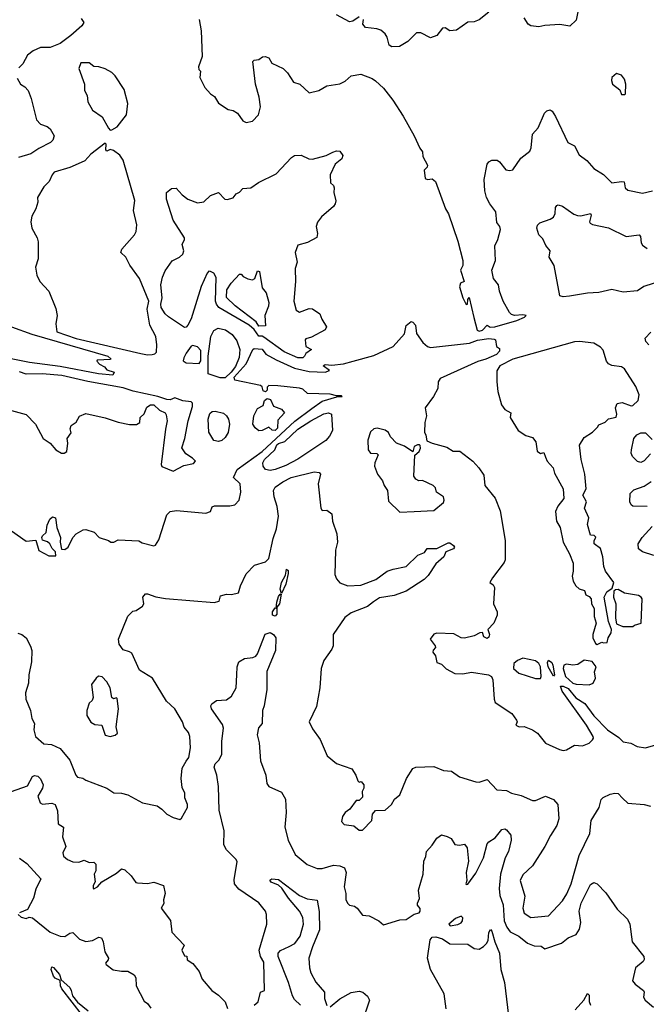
# Model space of a CAD drawing. Extents: x 1268547 to 1425625, y 515768 to 616754.
# Tile 288 of 507: x 1370636 to 1374509, y 552470 to 558553. Entities that reach past the tile are written whole.
import ezdxf

# ---------------------------------------------------------------- set-up
doc = ezdxf.new("R2010")
doc.units = 0

msp = doc.modelspace()

# ---------------------------------------------------------------- linework, layer by layer
at = {"layer": '0CON10XD'}
for points in [[(1374099.1, 558660.9), (1374075, 558550), (1374036.4, 558513.6), (1373975, 558523.8), (1373882.7, 558517.3), (1373845, 558508), (1373795, 558516), (1373778.8, 558525), (1373755, 558563.8)], [(1371015, 558560), (1371032.5, 558535), (1371020, 558515), (1370951.9, 558455), (1370885, 558405.6), (1370825, 558381.8), (1370765, 558382.2), (1370720, 558360), (1370685, 558334), (1370655, 558281.2), (1370630, 558255)], [(1371745.8, 558555), (1371758, 558485), (1371762.7, 558325), (1371741.7, 558261.7), (1371743.3, 558245), (1371752.5, 558235), (1371750, 558195), (1371780.8, 558135), (1371815, 558094.2), (1371839.4, 558079.4), (1371865, 558038), (1371925, 557998.8), (1371955, 557991.2), (1371982.5, 557975), (1372015, 557927.5), (1372035, 557917.5), (1372075, 557926.7), (1372112, 557965), (1372124.2, 558015), (1372116.5, 558075), (1372092.5, 558155), (1372076.2, 558293.8), (1372085, 558303.3), (1372115, 558306.2), (1372136.4, 558323.6), (1372153.9, 558326.1), (1372175, 558316.7), (1372194.5, 558284.5), (1372265, 558251.4), (1372290.8, 558225), (1372327.3, 558167.3), (1372367.5, 558155), (1372425, 558101.2), (1372485, 558115.8), (1372535, 558144.4), (1372615, 558156.4), (1372647.6, 558172.4), (1372685, 558205.5), (1372745, 558216.8), (1372815, 558190.6), (1372835, 558176.2), (1372885, 558130.8), (1372943, 558055), (1373007, 557957), (1373074.9, 557834.9), (1373108.6, 557758.6), (1373125, 557737.1), (1373128.3, 557708.3), (1373155.6, 557655), (1373155, 557642.5), (1373136.7, 557623.3), (1373142.3, 557572.3), (1373156.1, 557566.1), (1373185, 557569.4), (1373205, 557554.2), (1373267.9, 557385), (1373285.4, 557354.6), (1373344.2, 557185), (1373374.1, 557065), (1373374.6, 557035.4), (1373361.4, 557005), (1373383.8, 556936.2), (1373360, 556925), (1373355, 556902.9), (1373375, 556834.5), (1373395, 556794), (1373403.8, 556796.2), (1373406.7, 556825), (1373415, 556836.7), (1373442.5, 556712.5), (1373462.7, 556635), (1373475, 556629.2), (1373495.5, 556635), (1373525, 556666.7), (1373544.1, 556654.1), (1373572, 556655), (1373707.8, 556695), (1373755.6, 556715), (1373766.2, 556725), (1373745, 556730), (1373695, 556725.6), (1373675, 556731.6), (1373663.2, 556743.2), (1373624.8, 556815), (1373601.6, 556875), (1373594.5, 556915), (1373564.8, 556954.8), (1373555.2, 557005), (1373577.5, 557065), (1373572.9, 557155), (1373591.4, 557195), (1373607.5, 557257.5), (1373603.3, 557275), (1373585, 557300), (1373579.5, 557365), (1373542.7, 557415), (1373521.9, 557455), (1373511.4, 557495), (1373505.8, 557565), (1373525, 557660), (1373535, 557675.7), (1373555, 557685.6), (1373586.7, 557685), (1373601.2, 557675), (1373640, 557625), (1373665, 557622), (1373683.8, 557626.2), (1373733, 557697), (1373789.8, 557740.2), (1373797.8, 557762.2), (1373806.5, 557845), (1373840.5, 557885), (1373879.2, 557975), (1373895, 557990), (1373915, 557996.7), (1373927.3, 557987.3), (1373947.1, 557955), (1374024.2, 557795), (1374065, 557774), (1374095, 557717.8), (1374142.2, 557682.2), (1374185, 557634), (1374245, 557597.5), (1374295, 557545.6), (1374355, 557554.4), (1374371.4, 557551.4), (1374377.8, 557515), (1374395, 557499.5), (1374485, 557482), (1374546.4, 557496.4)], [(1372735, 558571.2), (1372695.9, 558544.1), (1372675, 558540.8), (1372595, 558584)], [(1373535, 558599.4), (1373475, 558552), (1373445, 558540), (1373405, 558538), (1373335, 558488.8), (1373295, 558483.3), (1373265, 558502.5), (1373248.3, 558501.7), (1373213.9, 558456.1), (1373175, 558442), (1373115, 558472.5), (1373088.3, 558471.7), (1373035, 558417.5), (1372983, 558387), (1372936.4, 558386.4), (1372920, 558395), (1372907.5, 558445), (1372894.4, 558465), (1372867.8, 558487.8), (1372843.6, 558496.4), (1372772.5, 558505), (1372756.7, 558525), (1372760, 558555)], [(1371195, 557870), (1371205, 557872.5), (1371238.6, 557891.4), (1371296.7, 557965), (1371303.8, 558035), (1371281.2, 558121.2), (1371225, 558206.2), (1371205, 558226), (1371165, 558248.8), (1371125, 558262), (1371094.4, 558264.4), (1371065, 558286), (1371013.8, 558286.2), (1371001.5, 558251.5), (1371035.5, 558155), (1371037.1, 558115), (1371052.5, 558085), (1371057.5, 558045), (1371085, 557993.8), (1371145, 557952.5), (1371185, 557882.5), (1371195, 557870)], [(1370621.2, 558191.2), (1370640, 558155), (1370667.9, 558137.9), (1370688, 558115), (1370706.8, 558066.8), (1370739.4, 557935), (1370765, 557907.1), (1370805, 557893.9), (1370825, 557879.6), (1370849.1, 557835), (1370841.2, 557808.8), (1370825.7, 557794.3), (1370755, 557758.1), (1370705.6, 557724.4), (1370627.7, 557702.3)], [(1374375, 558090), (1374380, 558095), (1374382.5, 558155), (1374373.8, 558185), (1374355, 558211.2), (1374325, 558220), (1374296.7, 558195), (1374293.6, 558176.4), (1374300, 558155), (1374345, 558120), (1374355, 558090), (1374375, 558090)], [(1371425, 556482.6), (1371455, 556484.3), (1371471.7, 556488.3), (1371481.4, 556498.6), (1371484.4, 556545), (1371477.8, 556595), (1371440.9, 556665), (1371424.5, 556765), (1371434, 556815), (1371375.7, 556955), (1371316.9, 557036.9), (1371291.5, 557085), (1371260, 557115), (1371266.9, 557135), (1371345.5, 557224.5), (1371355.6, 557245), (1371359.4, 557285), (1371338.9, 557375), (1371346.6, 557436.6), (1371275.6, 557685), (1371255.4, 557715.4), (1371215, 557745.8), (1371195, 557751.2), (1371175, 557740), (1371168.3, 557748.3), (1371170, 557785), (1371165, 557790), (1371075, 557723.3), (1371037.9, 557682.1), (1370997.5, 557662.5), (1370945, 557639.4), (1370849.5, 557610.5), (1370835.8, 557594.2), (1370817.1, 557552.9), (1370785, 557520), (1370746.7, 557455), (1370748, 557425), (1370735.5, 557385), (1370711.2, 557338.8), (1370704.5, 557305), (1370711.1, 557265), (1370744.2, 557205), (1370750.8, 557180.8), (1370750.8, 557075), (1370734, 557025), (1370742, 556975), (1370761.2, 556935), (1370816.7, 556875), (1370859.3, 556769.3), (1370866.9, 556725), (1370859.2, 556675), (1370865.8, 556625), (1370985, 556583.3), (1371385, 556490.8), (1371425, 556482.6)], [(1372385, 556463.1), (1372355, 556464.6), (1372270.9, 556500.9), (1372145, 556592.3), (1372135, 556597.9), (1372115, 556596.9), (1372085, 556639.5), (1372053.5, 556665), (1371867.1, 556775), (1371851.6, 556795), (1371846.4, 556815), (1371850.3, 556960.3), (1371835, 556987.5), (1371815, 556996.7), (1371805, 556998.8), (1371795, 556988), (1371758.4, 556905), (1371695, 556705.3), (1371675, 556665.4), (1371665, 556652.9), (1371655, 556651.5), (1371555, 556717.3), (1371535, 556736.8), (1371511, 556775), (1371508.7, 556795), (1371517.1, 556835), (1371508.9, 556915), (1371518.1, 556961.9), (1371535, 557001.2), (1371577.7, 557062.3), (1371624.3, 557085.7), (1371643.8, 557105), (1371650.8, 557125), (1371640.8, 557165), (1371655.5, 557194.5), (1371654.3, 557205), (1371583.6, 557315), (1371542.9, 557445), (1371544, 557485), (1371575, 557510.6), (1371603.1, 557513.1), (1371640.4, 557470.4), (1371674.6, 557444.6), (1371735, 557422.2), (1371773, 557427), (1371815, 557466.7), (1371865, 557486.2), (1371903.8, 557443.8), (1371918.3, 557441.7), (1371955, 557453.3), (1371973, 557477), (1371995, 557488), (1372015, 557510), (1372065, 557513.8), (1372112.4, 557547.6), (1372220.2, 557599.8), (1372315, 557702), (1372335, 557713.3), (1372375, 557716.7), (1372422.7, 557692.7), (1372445, 557691.2), (1372530, 557715), (1372572, 557735), (1372595, 557743.6), (1372615, 557740.4), (1372633.5, 557715), (1372626.5, 557693.5), (1372585, 557661.2), (1372554.4, 557595), (1372556.2, 557545), (1372575, 557528.8), (1372580.6, 557515), (1372577.5, 557485), (1372589.2, 557435), (1372585.8, 557415), (1372575, 557398.8), (1372501.2, 557335), (1372477.3, 557302.7), (1372468.6, 557275), (1372477.3, 557232.7), (1372472.3, 557207.7), (1372414.3, 557175.7), (1372355, 557160), (1372339.2, 557115), (1372350, 557055), (1372339.2, 557015), (1372340.3, 556935), (1372329.6, 556815), (1372345, 556757.5), (1372365, 556746.2), (1372425, 556768), (1372445, 556767.5), (1372491.2, 556735), (1372503, 556703), (1372532.5, 556655), (1372523.3, 556636.7), (1372438.8, 556591.2), (1372405, 556582), (1372400.6, 556575), (1372405, 556533.3), (1372440, 556515), (1372405, 556491.2), (1372396, 556475), (1372385, 556463.1)], [(1373995, 556840.8), (1373975, 556847.5), (1373940, 557035), (1373908.8, 557085), (1373913.8, 557125), (1373887.7, 557157.7), (1373869.4, 557199.4), (1373844.3, 557224.3), (1373831.4, 557265), (1373837.3, 557282.7), (1373851.7, 557298.3), (1373915, 557320), (1373935, 557334), (1373945.7, 557355), (1373947.5, 557392.5), (1373955, 557405.6), (1373965, 557409.5), (1373991.5, 557401.5), (1374061.3, 557351.3), (1374082.9, 557342.9), (1374105, 557340.4), (1374165, 557356), (1374167.5, 557345), (1374157.5, 557305), (1374162, 557295), (1374176.8, 557286.8), (1374275, 557266.9), (1374384.5, 557214.5), (1374465, 557223.1), (1374473.7, 557213.7), (1374477.5, 557175), (1374485, 557160), (1374515, 557138.6)], [(1372115, 556659.1), (1372096.7, 556686.7), (1371968.6, 556785), (1371915, 556837.5), (1371916.2, 556885), (1371943.3, 556925), (1371995, 556980), (1372005, 556980), (1372016.2, 556966.2), (1372045, 556952), (1372075, 556945.8), (1372090, 556955), (1372105, 557000.8), (1372117.3, 556997.3), (1372135, 556896.7), (1372159.2, 556865), (1372176.8, 556806.8), (1372174, 556784), (1372151.5, 556725), (1372155, 556661.2), (1372115, 556659.1)], [(1374743.6, 556985), (1374493.9, 556905), (1374455, 556877.6), (1374365, 556869.4), (1374295, 556885.5), (1374215, 556867.7), (1374145, 556863), (1374035, 556844), (1373995, 556840.8)], [(1370584.5, 555394.5), (1370675, 555331.9), (1370735, 555337.5), (1370755, 555273.3), (1370815, 555240), (1370858.3, 555241.7), (1370857.5, 555265), (1370835.9, 555285.9), (1370822.5, 555315), (1370807, 555327), (1370777, 555337), (1370773, 555353), (1370777.5, 555365), (1370800, 555385), (1370805, 555430), (1370821.7, 555468.3), (1370838.3, 555481.7), (1370856.2, 555475), (1370865.7, 555415.7), (1370887.1, 555355), (1370885.6, 555325), (1370895, 555281.2), (1370915, 555279.2), (1370935, 555294.2), (1370963.3, 555355), (1370985, 555377.5), (1371028.3, 555401.7), (1371045, 555402.5), (1371096, 555386), (1371127.5, 555355), (1371185, 555336.2), (1371200, 555325), (1371217.5, 555325), (1371245, 555338.8), (1371373, 555333), (1371392, 555322), (1371465, 555302), (1371475, 555306), (1371495, 555338.6), (1371546.2, 555493.8), (1371564.9, 555515.1), (1371605, 555520.3), (1371786.2, 555503.8), (1371816.2, 555515), (1371826.2, 555543.8), (1371839.5, 555550.5), (1371935, 555549.2), (1371965, 555555.5), (1371993.3, 555585), (1372003.5, 555635), (1371997.8, 555685), (1371958, 555725), (1371980, 555775), (1372135, 555884.9), (1372336.7, 556073.3), (1372441.7, 556151.7), (1372505, 556196), (1372597, 556223), (1372630, 556225), (1372625, 556230), (1372595, 556230), (1372555, 556240), (1372415, 556243.3), (1372385, 556270), (1372366.1, 556276.1), (1372231.7, 556291.7), (1372175, 556293.3), (1372166.2, 556283.8), (1372165, 556263.3), (1372155, 556254), (1372140.8, 556260.8), (1372134.2, 556284.2), (1372125, 556293.8), (1371966.2, 556326.2), (1371961.2, 556345), (1372035, 556426.7), (1372076.9, 556515), (1372085, 556522.2), (1372135, 556518.4), (1372157.5, 556487.5), (1372221.2, 556451.2), (1372335, 556400.4), (1372425, 556379.2), (1372525, 556376), (1372550, 556385), (1372512.5, 556415), (1372525, 556423.3), (1372565, 556418.5), (1372637.2, 556427.2), (1372697.4, 556442.6), (1372825, 556479.1), (1372945, 556534.6), (1373015, 556611.5), (1373025.2, 556664.8), (1373055, 556687.5), (1373066.9, 556685), (1373083.2, 556665), (1373089.4, 556615), (1373128.2, 556558.2), (1373155.8, 556535), (1373175, 556528.7), (1373415.9, 556554.1), (1373465, 556572.2), (1373535, 556584.3), (1373569.5, 556579.5), (1373577.5, 556575), (1373582.5, 556535), (1373601.7, 556521.7), (1373602.5, 556505), (1373583.3, 556485), (1373516.7, 556455), (1373468.3, 556441.7), (1373234, 556336), (1373221.5, 556315), (1373219.4, 556275), (1373192.9, 556225), (1373142.5, 556155), (1373150, 556105), (1373140, 556065), (1373137.5, 556005), (1373147, 555987), (1373151.7, 555951.7), (1373186.1, 555936.1), (1373275, 555911.4), (1373315, 555888), (1373356.8, 555886.8), (1373436.2, 555825), (1373474.5, 555784.5), (1373505, 555740), (1373510.8, 555675), (1373575, 555596.2), (1373605, 555518.8), (1373636.2, 555335), (1373635.6, 555215), (1373630.5, 555199.5), (1373558, 555105), (1373542.5, 555075), (1373561.7, 555061.7), (1373571.2, 555045), (1373563.8, 554945), (1373586.7, 554895), (1373586.7, 554875), (1373566.1, 554823.9), (1373530, 554785), (1373538.8, 554755), (1373535, 554737.5), (1373525, 554730), (1373505, 554740), (1373497.5, 554767.5), (1373480, 554765), (1373445, 554746.2), (1373385, 554732.5), (1373365, 554734.3), (1373318.8, 554758.8), (1373215, 554763.3), (1373195, 554756.2), (1373173.8, 554725), (1373203.8, 554685), (1373206.2, 554675), (1373191.7, 554658.3), (1373190, 554645), (1373205, 554622.5), (1373215, 554582.5), (1373242.3, 554572.3), (1373272.1, 554542.1), (1373325, 554514.2), (1373375, 554511.4), (1373427.7, 554522.3), (1373533.8, 554505), (1373551.4, 554495), (1373559.4, 554475), (1373567.8, 554355), (1373574.4, 554335), (1373677, 554267), (1373706.7, 554225), (1373710, 554215), (1373702.5, 554195), (1373723.9, 554183.9), (1373755, 554186.7), (1373805, 554166.7), (1373836.7, 554145), (1373885, 554084), (1373972.5, 554045), (1373995, 554038.8), (1374015, 554041.2), (1374065, 554071.2), (1374115, 554067.5), (1374155, 554084.2), (1374176.9, 554103.1), (1374183.1, 554115), (1374180.4, 554125), (1374139, 554195), (1373988.8, 554405), (1373978.8, 554435), (1373994.7, 554435.3), (1374025, 554421.4), (1374073.1, 554363.1), (1374129.3, 554329.3), (1374185, 554252.5), (1374270, 554165), (1374338.5, 554118.5), (1374365, 554091.2), (1374414.2, 554084.2), (1374452.5, 554062.5), (1374505, 554053.8), (1374567.7, 554072.3)], [(1370585, 556656.1), (1370710.6, 556609.4), (1371180, 556475), (1371198.3, 556458.3), (1371197, 556453), (1371115, 556450), (1371113, 556443), (1371130, 556425), (1371159.3, 556409.3), (1371175, 556390), (1371220, 556375), (1371212.5, 556357.5), (1371122.5, 556365), (1370885, 556410.8), (1370696, 556435), (1370583, 556457)], [(1371905, 556340), (1371875, 556340), (1371800, 556365), (1371799.9, 556475), (1371816.6, 556595), (1371835, 556633.8), (1371863.3, 556646.7), (1371907.3, 556637.3), (1371948.5, 556608.5), (1371978.8, 556568.8), (1371997.4, 556515), (1371993.1, 556466.9), (1371969.6, 556410.4), (1371943.8, 556376.2), (1371905, 556340)], [(1374524.2, 556545), (1374505.7, 556565), (1374502, 556585), (1374536.6, 556623.4)], [(1374205, 554692.5), (1374235, 554707.5), (1374245, 554702.5), (1374267.5, 554705), (1374273.3, 554735), (1374291.2, 554765), (1374293.8, 554785), (1374274.5, 554834.5), (1374249.5, 554985), (1374265, 555018), (1374298.3, 555041.7), (1374307.5, 555075), (1374255.8, 555145), (1374246, 555175), (1374241.2, 555235), (1374225.9, 555285.9), (1374187.5, 555315), (1374187, 555333), (1374196.4, 555356.4), (1374186.7, 555366.7), (1374165, 555367.5), (1374146.2, 555435), (1374153.3, 555475), (1374127.5, 555535), (1374140, 555575), (1374117.5, 555615), (1374136.7, 555655), (1374130, 555745), (1374106.7, 555835), (1374096.7, 555925), (1374125, 555972.5), (1374176.7, 556005), (1374207.5, 556035), (1374215, 556050), (1374255, 556067.5), (1374275, 556086.7), (1374322.3, 556097.7), (1374327.5, 556115), (1374319.1, 556155), (1374329.1, 556180.9), (1374358.8, 556188.8), (1374415, 556166.7), (1374425, 556168.8), (1374459.7, 556200.3), (1374465.7, 556235.7), (1374445, 556286.7), (1374375, 556396.2), (1374355, 556408.6), (1374295, 556417.1), (1374275, 556426), (1374263.3, 556443.3), (1374241.7, 556511.7), (1374225, 556530), (1374184.3, 556554.3), (1374095.8, 556565.8), (1374065, 556563.4), (1373735, 556471.2), (1373685, 556454.8), (1373604.3, 556415), (1373585.6, 556384.4), (1373584.3, 556315.7), (1373591.1, 556255), (1373614.6, 556174.6), (1373635, 556144), (1373672.5, 556125), (1373666.7, 556095), (1373717.5, 556015), (1373765, 555983.3), (1373805, 555972.5), (1373826.7, 555945), (1373835, 555887.5), (1373855, 555873.3), (1373875, 555880), (1373885, 555850), (1373896, 555825), (1373934.3, 555785), (1373942.4, 555752.4), (1373994.1, 555654.1), (1373998.8, 555595), (1373962.7, 555547.3), (1373948, 555515), (1373954.1, 555454.1), (1373976.2, 555415), (1373994.2, 555324.2), (1374033.9, 555253.9), (1374056.7, 555195), (1374056.7, 555145), (1374050, 555115), (1374057.5, 555085), (1374072.5, 555055), (1374095, 555036.7), (1374126.4, 555026.4), (1374135, 555000), (1374155, 554990), (1374167.5, 554975), (1374170, 554945), (1374186, 554915), (1374186.7, 554865), (1374198.8, 554825), (1374177.5, 554755), (1374177.5, 554735), (1374195, 554700), (1374205, 554692.5)], [(1371745, 556428), (1371756.5, 556445), (1371755, 556509.2), (1371735, 556531.2), (1371705, 556540), (1371695, 556535.8), (1371665, 556493.6), (1371649.6, 556465), (1371646.4, 556445), (1371665, 556433.3), (1371745, 556428)], [(1371585, 555764.4), (1371650.3, 555799.7), (1371709.4, 555810.6), (1371722.5, 555825), (1371703.3, 555845), (1371661.9, 555871.9), (1371638.7, 555908.7), (1371657.5, 555965), (1371676.6, 556075), (1371703.7, 556163.7), (1371704.2, 556184.2), (1371695, 556192), (1371645, 556199.1), (1371595, 556216.4), (1371565, 556205.2), (1371545.7, 556205.7), (1371490, 556225), (1371337.8, 556257.8), (1371275, 556278.6), (1371057.6, 556317.6), (1370895.8, 556355), (1370775, 556364.5), (1370675, 556362.5), (1370635, 556377.1)], [(1372113.6, 556013.6), (1372090.7, 556030.7), (1372077.5, 556055), (1372083.6, 556106.4), (1372105, 556150), (1372140.3, 556169.7), (1372149.5, 556200.5), (1372165, 556213.3), (1372186.8, 556206.8), (1372205, 556165.8), (1372255, 556147.5), (1372272.5, 556125), (1372231.5, 556078.5), (1372229.5, 556030.5), (1372215, 556014.2), (1372197, 556017), (1372175, 556035.8), (1372135, 556014.3), (1372113.6, 556013.6)], [(1370585, 556138), (1370675, 556113.8), (1370733.8, 556055), (1370780, 555965), (1370825, 555936.7), (1370858.8, 555895), (1370893.3, 555875), (1370910, 555875), (1370926.2, 555885), (1370933, 555937), (1370930, 555965), (1370955, 556000), (1370947.5, 556025), (1370953.3, 556045), (1370985, 556066.7), (1371006.1, 556103.9), (1371045, 556120), (1371164.2, 556094.2), (1371245, 556067.5), (1371315, 556053.1), (1371357.3, 556052.7), (1371377.5, 556065), (1371380, 556095), (1371405, 556118.8), (1371421.7, 556158.3), (1371445, 556173.3), (1371465, 556173.1), (1371500.9, 556140.9), (1371535, 556124), (1371542.1, 556112.1), (1371546.6, 556075), (1371537.1, 556022.9), (1371511.1, 555805), (1371515, 555792.5), (1371585, 555764.4)], [(1371865, 555946.2), (1371835, 555953.8), (1371805.8, 556005), (1371800, 556085), (1371810.3, 556119.7), (1371825, 556132), (1371845, 556134), (1371895, 556123.1), (1371915, 556105.6), (1371925.8, 556085.8), (1371931.8, 556055), (1371925, 556002), (1371905, 555970.8), (1371885, 555954), (1371865, 555946.2)], [(1372185, 555767.2), (1372155, 555773.5), (1372140, 555795), (1372138.2, 555815), (1372148.6, 555835), (1372213.6, 555896.4), (1372225, 555926), (1372235, 555934.4), (1372275, 555946.1), (1372355, 556022.6), (1372435, 556075.4), (1372515, 556118.6), (1372545, 556124.2), (1372562.7, 556115), (1372568.5, 556015), (1372550.7, 555979.3), (1372527.5, 555952.5), (1372355, 555838.8), (1372280.5, 555799.5), (1372215, 555774.6), (1372185, 555767.2)], [(1372985, 555510), (1373075, 555513.8), (1373195, 555520), (1373255, 555571.2), (1373260, 555585), (1373255.5, 555605.5), (1373212.5, 555635), (1373205, 555660), (1373192.5, 555675), (1373126.4, 555706.4), (1373103.3, 555703.3), (1373083.6, 555713.6), (1373073, 555733), (1373077.5, 555862.5), (1373105.7, 555884.3), (1373113.3, 555905), (1373111.7, 555921.7), (1373107.5, 555927.5), (1373095, 555927.5), (1373073.6, 555916.4), (1373065, 555882.5), (1373015, 555918.8), (1372965, 555936.7), (1372928.8, 555975), (1372915, 556003.3), (1372895, 556018), (1372845, 556028.8), (1372825, 556026.2), (1372805, 556007.5), (1372788, 555955), (1372790, 555895), (1372805, 555876), (1372842.7, 555872.7), (1372852, 555865), (1372830.5, 555815), (1372828.9, 555795), (1372848, 555745), (1372878.8, 555705), (1372888.8, 555675), (1372910, 555645), (1372915, 555577.5), (1372985, 555510)], [(1374535, 555870.8), (1374495, 555826.7), (1374475, 555816.9), (1374455, 555823.6), (1374423.8, 555855), (1374415.9, 555875), (1374416.5, 555895), (1374432.5, 555965), (1374451, 555989), (1374475, 556001.2), (1374505, 556000.5), (1374545, 555960.4)], [(1370623.4, 554763.4), (1370648.8, 554755), (1370675, 554733.3), (1370701.7, 554681.7), (1370710, 554655), (1370708, 554585), (1370692.5, 554505), (1370690.8, 554455), (1370671.4, 554395), (1370674.4, 554355), (1370702.2, 554285), (1370711.5, 554235), (1370726.9, 554205), (1370724.2, 554165), (1370734, 554125), (1370785, 554079.2), (1370833.3, 554075), (1370885, 554051.4), (1370945, 553978.8), (1370982.9, 553885), (1370993.6, 553873.6), (1371026.9, 553866.9), (1371045, 553854), (1371173.8, 553805), (1371216.8, 553776.8), (1371265, 553774), (1371305, 553763.8), (1371395, 553713.8), (1371485, 553696.2), (1371515, 553676.2), (1371545, 553643.8), (1371585, 553623.3), (1371625, 553612.5), (1371635, 553620), (1371673.8, 553685), (1371673.8, 553705), (1371656.7, 553745), (1371656.2, 553775), (1371640, 553810), (1371633.6, 553865), (1371641.1, 553928.9), (1371665, 553972.9), (1371681.5, 553995), (1371690.6, 554055), (1371687.1, 554125), (1371679.2, 554149.2), (1371651.5, 554181.5), (1371642.1, 554215), (1371594.8, 554294.8), (1371543.4, 554343.4), (1371456.7, 554485), (1371376.7, 554535), (1371328.5, 554638.5), (1371315, 554648.6), (1371275, 554660), (1371250, 554695), (1371245.6, 554725), (1371305, 554867.5), (1371335, 554898), (1371356.2, 554903.8), (1371395, 554930), (1371402.5, 554945), (1371396.2, 554985), (1371412.5, 555005), (1371425, 555006.9), (1371477.2, 554987.2), (1371537.2, 554977.2), (1371838.5, 554951.5), (1371869.3, 554960.7), (1371877, 554993), (1371915, 555003.4), (1371945, 555000.9), (1371988.7, 555011.3), (1372000, 555055), (1372035, 555130.4), (1372087.7, 555182.3), (1372155, 555204.5), (1372175.5, 555224.5), (1372201.8, 555348.2), (1372222.5, 555407.5), (1372234.8, 555485), (1372227.5, 555545), (1372208.3, 555605), (1372203.8, 555645), (1372214.5, 555665.5), (1372261.8, 555698.2), (1372314.3, 555725.7), (1372455, 555759.5), (1372487.5, 555755), (1372494.4, 555745), (1372481.4, 555685), (1372496.2, 555535), (1372505, 555521.2), (1372535, 555522.5), (1372565, 555500), (1372570, 555455), (1372596.7, 555376.7), (1372600.7, 555325), (1372588.8, 555275), (1372584.2, 555125), (1372595, 555097.8), (1372614.2, 555074.2), (1372665, 555056.2), (1372745, 555059.2), (1372837.1, 555095), (1372906.2, 555145), (1372945, 555159.2), (1373024.5, 555175.5), (1373096.7, 555245), (1373137.7, 555262.3), (1373155, 555286.7), (1373215, 555286.2), (1373285, 555321.2), (1373295, 555321.2), (1373317.5, 555305), (1373322.5, 555295), (1373316.7, 555285), (1373270, 555265), (1373257.5, 555235), (1373208, 555192), (1373160.3, 555119.7), (1373136.2, 555095), (1373025, 555022.5), (1372950, 554995), (1372858.9, 554981.1), (1372823, 554957)], [(1374515, 555545.3), (1374425, 555548.5), (1374414.4, 555555), (1374407.5, 555575), (1374410, 555625), (1374432.1, 555647.9), (1374495, 555670.9), (1374539.4, 555700.6)], [(1374555, 555242), (1374485, 555266.2), (1374460, 555285), (1374459.2, 555315), (1374483.3, 555355), (1374545, 555422.3)], [(1372255, 555007.5), (1372245.5, 555035), (1372255, 555076.9), (1372278.2, 555121.8), (1372285, 555158), (1372295, 555150), (1372295, 555131.2), (1372281.6, 555065), (1372255, 555007.5)], [(1374425, 554803.8), (1374435, 554812.5), (1374477.5, 554825), (1374482.5, 554975), (1374477.5, 554985), (1374460, 554995), (1374375, 555010), (1374335, 555032.5), (1374318.3, 555031.7), (1374307.5, 555022.5), (1374306.7, 554985), (1374320, 554945), (1374318.8, 554855), (1374325, 554820), (1374363.9, 554803.9), (1374425, 554803.8)], [(1372215, 554867.8), (1372199.4, 554875), (1372199.4, 554895), (1372215, 554918.9), (1372221.7, 554918.3), (1372224.3, 554955), (1372235, 554988.6), (1372245, 555004), (1372253, 555003), (1372240.9, 554945), (1372225.6, 554924.4), (1372225, 554880), (1372215, 554867.8)], [(1372823, 554957), (1372785, 554927.5), (1372685, 554889.1), (1372645, 554860), (1372574, 554755), (1372574, 554685), (1372565, 554663.3), (1372516.2, 554595), (1372499.4, 554545), (1372490.4, 554425), (1372470.8, 554309.2), (1372424.4, 554215), (1372445, 554171.2), (1372492.5, 554105), (1372536, 554005), (1372595, 553958.6), (1372688.8, 553925), (1372713.8, 553885), (1372725, 553850), (1372735, 553842.5), (1372747, 553847), (1372762.5, 553825), (1372762.5, 553805), (1372752.5, 553785), (1372755, 553750), (1372735, 553730), (1372715, 553730), (1372676.7, 553675), (1372646.7, 553655), (1372630.5, 553629.5), (1372625, 553600), (1372641.7, 553581.7), (1372655, 553578.8), (1372701.7, 553571.7), (1372735, 553546.2), (1372755, 553546.7), (1372813.3, 553605), (1372816.7, 553645), (1372835, 553667.5), (1372895, 553670), (1372935, 553703.8), (1372953.2, 553736.8), (1372985, 553763.8), (1373026.1, 553865), (1373065, 553926.9), (1373085, 553935.8), (1373195, 553938.8), (1373255, 553914), (1373305, 553910), (1373355, 553876.2), (1373455, 553843.8), (1373475, 553842), (1373525, 553859.2), (1373585, 553795.7), (1373645, 553790), (1373675, 553774.3), (1373735, 553760), (1373805, 553730), (1373825, 553729.4), (1373885, 553755.6), (1373935, 553735.6), (1373963.1, 553705), (1373968.9, 553615), (1373956.7, 553575), (1373916.9, 553513.1), (1373881.3, 553445), (1373805.4, 553324.6), (1373745, 553270.8), (1373730, 553235), (1373757.9, 553137.9), (1373746.1, 553065), (1373755, 553033.1), (1373795, 553007.1), (1373903.8, 553016.2), (1373991.5, 553108.5), (1374018, 553152), (1374044, 553215), (1374095, 553388.8), (1374158.9, 553525), (1374168.1, 553605), (1374218.6, 553685), (1374230, 553735), (1374242.6, 553747.4), (1374285, 553767.5), (1374315, 553774.2), (1374335, 553772), (1374362.7, 553742.7), (1374395, 553711.9), (1374495.4, 553704.6), (1374534.2, 553695)], [(1372085, 552463.8), (1372110, 552485), (1372123.3, 552545), (1372148, 552555), (1372145, 552730), (1372123.5, 552765), (1372115.5, 552805), (1372164.2, 552965), (1372161.2, 553025), (1372155.8, 553045.8), (1372115, 553096.7), (1371991.1, 553181.1), (1371964.6, 553214.6), (1371961.7, 553241.7), (1371980.7, 553350.7), (1371974.6, 553365), (1371914.7, 553424.7), (1371898.2, 553455), (1371898.7, 553541.3), (1371869.4, 553669.4), (1371865.3, 553815), (1371854.7, 553885), (1371837.9, 553935), (1371844.5, 553955), (1371869.6, 553980.4), (1371885.8, 554015), (1371884.7, 554095), (1371896.2, 554176.2), (1371889.3, 554199.3), (1371822.2, 554295), (1371817.5, 554315), (1371822.7, 554327.3), (1371853, 554347), (1371915, 554351.1), (1371945, 554373.1), (1371973.4, 554425), (1371978.2, 554505), (1371980.4, 554555), (1371989.5, 554585), (1372025, 554607.3), (1372077.6, 554612.4), (1372095, 554620.8), (1372106.1, 554635), (1372153.2, 554756.8), (1372185, 554766.9), (1372205.5, 554755), (1372218.9, 554735), (1372216.7, 554655), (1372163, 554527), (1372163.6, 554415), (1372147.8, 554315), (1372136.9, 554285), (1372135.6, 554205), (1372112.5, 554177.5), (1372103.6, 554135), (1372115.5, 554085), (1372123.5, 553975), (1372156.9, 553885), (1372163.1, 553835), (1372176.7, 553815), (1372255, 553781.2), (1372277.9, 553737.9), (1372283.8, 553655), (1372275.6, 553565), (1372296, 553485), (1372338.8, 553395), (1372413.1, 553333.1), (1372475, 553310), (1372505, 553308.9), (1372575, 553329.6), (1372615.3, 553325.3), (1372642.7, 553312.7), (1372653.8, 553285), (1372642.1, 553195), (1372651.5, 553155), (1372652.5, 553115), (1372665, 553092.5), (1372675, 553082.5), (1372705, 553076.7), (1372722.5, 553065), (1372755, 553020), (1372795.9, 553015.9), (1372856.1, 552986.1), (1372885, 552961.2), (1372985, 552992.5), (1373025, 552994.2), (1373075, 553026.9), (1373104.2, 553035.8), (1373111.2, 553045), (1373111.7, 553061.7), (1373095, 553082.5), (1373094, 553095), (1373106.1, 553123.9), (1373101.1, 553175), (1373128.8, 553275), (1373133.9, 553353.9), (1373147, 553383), (1373150, 553415), (1373185, 553452.5), (1373215, 553496.7), (1373243.9, 553516.1), (1373277.3, 553507.3), (1373302.5, 553495), (1373325, 553457.5), (1373355, 553453.3), (1373385, 553460), (1373402.5, 553437.5), (1373410, 553355), (1373396, 553285), (1373398.8, 553235), (1373392.5, 553215), (1373395, 553210), (1373405, 553212.5), (1373455, 553280.8), (1373502.9, 553375), (1373525, 553461.2), (1373535.7, 553474.3), (1373575, 553498), (1373615, 553549.2), (1373635, 553554.2), (1373645, 553547.5), (1373671.9, 553515), (1373674.4, 553485), (1373657.1, 553415), (1373637.5, 553375), (1373608.5, 553275), (1373599, 553185), (1373602.9, 553142.9), (1373624.7, 553085), (1373629.8, 552985), (1373646.9, 552946.9), (1373668.3, 552918.3), (1373720.4, 552890.4), (1373775, 552848.6), (1373815, 552830.8), (1373858.8, 552828.8), (1373881.7, 552811.7), (1373985, 552847.5), (1374025, 552880), (1374075, 552900.8), (1374096.9, 552935), (1374105.3, 552974.7), (1374094.1, 553045), (1374105.6, 553095), (1374165, 553209.5), (1374185, 553221.9), (1374205, 553214.2), (1374259.5, 553159.5), (1374328.5, 553058.5), (1374393.7, 552995), (1374406.2, 552965), (1374421.2, 552855), (1374493.8, 552765), (1374495, 552746), (1374488.7, 552735), (1374441.2, 552695), (1374424.2, 552615), (1374439.2, 552595), (1374491.2, 552555), (1374496.2, 552545), (1374492, 552515), (1374502.5, 552495), (1374552.7, 552452.7)], [(1373825, 554482.5), (1373855, 554483.1), (1373859.5, 554495), (1373855.3, 554555), (1373845, 554575.9), (1373825, 554592.9), (1373745, 554608), (1373713.3, 554595), (1373690, 554575), (1373688.8, 554545), (1373721.4, 554515), (1373825, 554482.5)], [(1373935, 554498), (1373903.3, 554555), (1373897.3, 554582.7), (1373905, 554596.7), (1373925, 554581.5), (1373931.4, 554565), (1373940.8, 554505), (1373935, 554498)], [(1374155, 554444.7), (1374181.2, 554455), (1374195.9, 554484.1), (1374188.8, 554525), (1374200, 554555), (1374175, 554587.5), (1374125, 554596.7), (1374085, 554569.5), (1374054.6, 554565.4), (1374015, 554571.4), (1373998.8, 554565), (1373995, 554544), (1374010.2, 554495), (1374054.1, 554455), (1374075, 554447.4), (1374155, 554444.7)], [(1371195, 554123.8), (1371225, 554132.5), (1371240, 554145), (1371231.2, 554185), (1371246.2, 554295), (1371238.3, 554358.3), (1371235, 554362.5), (1371215, 554357.5), (1371206.2, 554366.2), (1371194.5, 554425), (1371175, 554463.3), (1371145, 554493.3), (1371123.6, 554496.4), (1371107.5, 554485), (1371080, 554445), (1371090, 554365), (1371083, 554347), (1371065, 554330), (1371051.2, 554285), (1371050, 554255), (1371075, 554213.8), (1371099.5, 554199.5), (1371143.8, 554193.8), (1371165, 554133.3), (1371195, 554123.8)], [(1370586, 553784), (1370685, 553820), (1370715, 553877.5), (1370727, 553883), (1370748.8, 553878.8), (1370765, 553864), (1370780, 553825), (1370776.4, 553805), (1370748.6, 553755), (1370762.9, 553715), (1370776.5, 553706.5), (1370835, 553712.1), (1370855.4, 553705.4), (1370868.9, 553665), (1370874.3, 553585), (1370905.8, 553565), (1370901.2, 553505), (1370921.9, 553445), (1370902.2, 553405), (1370907.1, 553385), (1370932, 553365), (1370965, 553350.5), (1371001.4, 553348.6), (1371035, 553361.2), (1371065, 553346.2), (1371095, 553348.8), (1371106.7, 553335), (1371106.7, 553295), (1371096.4, 553273.6), (1371103.3, 553226.7), (1371090, 553205), (1371090, 553185), (1371095, 553182.5), (1371117.5, 553195), (1371144.2, 553225.8), (1371235, 553281.2), (1371265, 553306.2), (1371285, 553300), (1371325, 553263.8), (1371352.9, 553222.9), (1371365, 553220)], [(1370635, 553372.2), (1370679.6, 553339.6), (1370765.8, 553245), (1370735, 553181.1), (1370722.1, 553125), (1370685, 553056.2), (1370634, 553035)], [(1371365, 553220), (1371425, 553215.6), (1371465, 553224.3), (1371524, 553204), (1371535.6, 553155), (1371524.2, 553115), (1371526.2, 553093.8), (1371510, 553065), (1371567.9, 552987.9), (1371575.8, 552915), (1371653.3, 552835), (1371638.8, 552805), (1371655, 552770), (1371668.3, 552768.3), (1371670, 552745), (1371705, 552722.5), (1371745, 552672.5), (1371763.3, 552625), (1371823.3, 552555), (1371865.6, 552525.6), (1371905.8, 552485.8), (1371920, 552445)], [(1372371.2, 552465), (1372335, 552500), (1372322, 552522), (1372297.5, 552605), (1372233.2, 552765), (1372234.4, 552785), (1372246.9, 552803.1), (1372302.5, 552827.5), (1372337.1, 552845), (1372369.9, 552890.1), (1372389.7, 552965), (1372386.7, 553006.7), (1372366.1, 553046.1), (1372296.9, 553125), (1372256.9, 553186.9), (1372236, 553206), (1372191.1, 553225), (1372182.4, 553237.6), (1372195, 553246.1), (1372235, 553241.3), (1372365, 553141.8), (1372412.2, 553122.2), (1372475, 553114), (1372486.4, 553043.6), (1372489.9, 552930.1), (1372445, 552825.7), (1372422.5, 552755), (1372426.9, 552695), (1372435.4, 552665.4), (1372466.1, 552606.1), (1372520.5, 552545), (1372520, 552505), (1372535, 552463.3)], [(1370626, 553025), (1370645, 553008.1), (1370675, 553000), (1370695, 553008.8), (1370715, 553004.4), (1370825, 552915.3), (1370885, 552890), (1370915, 552889.5), (1370945, 552909.2), (1370965, 552913.6), (1371005, 552871.8), (1371045, 552857.3), (1371085.4, 552864.6), (1371125, 552884.2), (1371140.8, 552880.8), (1371151.9, 552855), (1371161.1, 552795), (1371184, 552755), (1371183.3, 552745), (1371166.7, 552725), (1371170, 552715), (1371212.9, 552682.9), (1371265, 552673.8), (1371305, 552674.5), (1371343.1, 552653.1), (1371353.3, 552633.3), (1371356.6, 552585), (1371405, 552490.4), (1371425.6, 552475), (1371445.4, 552445.4)], [(1373295.8, 552955.8), (1373345, 552962.7), (1373365, 552973.5), (1373372.3, 552985), (1373374.3, 553004.3), (1373365, 553014), (1373330.4, 552999.6), (1373288, 552965), (1373295.8, 552955.8)], [(1373272.2, 552442.2), (1373260, 552535), (1373175.5, 552685), (1373156.9, 552755), (1373172.5, 552867.5), (1373186.2, 552885), (1373207.3, 552887.3), (1373249.4, 552875), (1373295, 552842.7), (1373405, 552840.7), (1373445.3, 552815.3), (1373475, 552811.3), (1373503.6, 552826.4), (1373521.8, 552845), (1373531.3, 552865), (1373536.4, 552913.6), (1373545, 552932.5), (1373555, 552922), (1373572.7, 552855), (1373602.4, 552785), (1373609.4, 552685), (1373632.7, 552605), (1373657.9, 552397.9)], [(1371025, 552400.9), (1370895.9, 552565), (1370888.2, 552585), (1370887, 552617), (1370855, 552630.7), (1370844.3, 552644.3), (1370830.8, 552685), (1370835, 552700.8), (1370845, 552698.2), (1370882, 552655), (1370891.7, 552621.7), (1370945, 552573.6), (1370954.7, 552554.7), (1370961.4, 552521.4), (1370992.7, 552482.7), (1371059.5, 552429.5)], [(1372555, 552453.8), (1372615, 552504), (1372685, 552542), (1372735, 552551.2), (1372755.8, 552545.8), (1372785, 552521.2), (1372797.5, 552495), (1372750, 552355)], [(1374070, 552435), (1374122.5, 552495), (1374145, 552536.2), (1374155.8, 552525.8), (1374156.4, 552486.4), (1374164.2, 552465)]]:
    msp.add_lwpolyline(points, dxfattribs=at)

doc.saveas('drawing.dxf')
